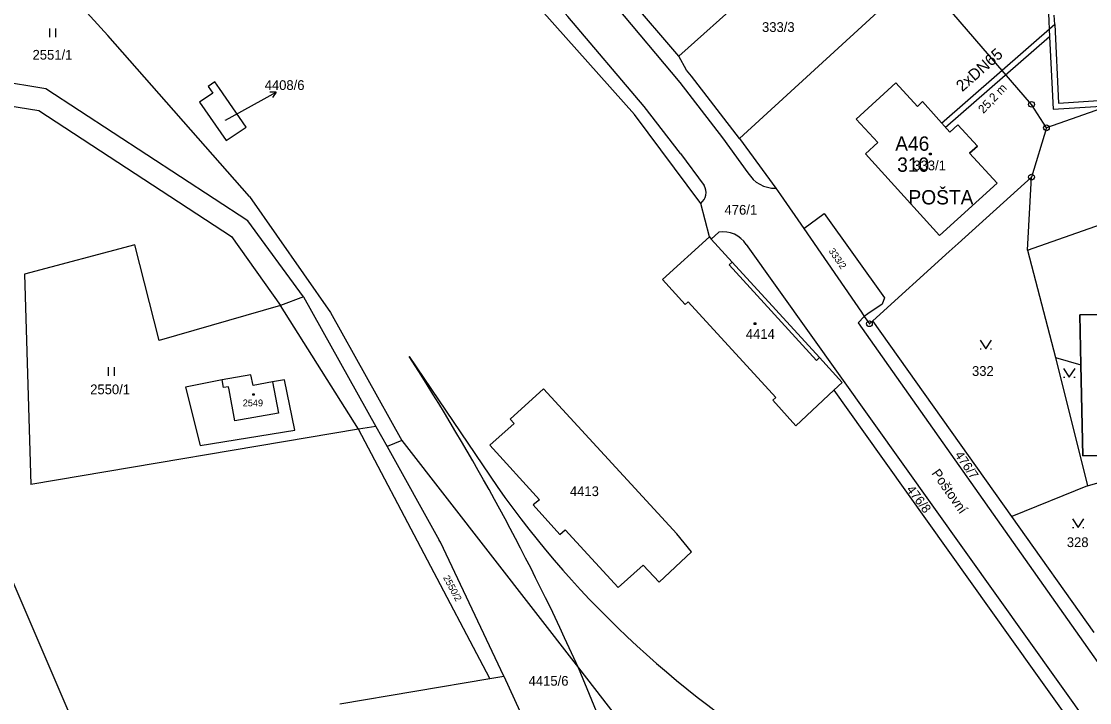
# Model space of a CAD drawing. Extents: x -468021 to -466942, y -1130484 to -1128584.
# Drawn here: x -467636.6 to -467450.2, y -1129640.7 to -1129521.7 of the extents above; entities that cross this region are included whole.
import ezdxf

# ---------------------------------------------------------------- set-up
doc = ezdxf.new("R2010")
doc.units = 0
for name, color, linetype in [('21-Označení-odběrného-místa', 7, 'Continuous'), ('22-Odběrná místa-šrafy', 7, 'Continuous'), ('23-Popisy-budov', 7, 'Continuous'), ('25-Popisná-čísla', 7, 'Continuous'), ('27-delky-vedeni', 7, 'Continuous'), ('DKM', 7, 'Continuous'), ('UT_SKUTEČNOST_staré', 7, 'Continuous')]:
    doc.layers.add(name, color=color, linetype=linetype)

msp = doc.modelspace()

# ---------------------------------------------------------------- linework, layer by layer
at = {"layer": '22-Odběrná místa-šrafy'}
for points in [[(-467476.37, -1129559.13), (-467466.33, -1129549.98), (-467471.14, -1129544.77), (-467469.78, -1129543.55), (-467473.16, -1129539.82), (-467474.57, -1129541.07), (-467479.32, -1129535.75), (-467480.23, -1129536.58), (-467484, -1129532.47), (-467490.91, -1129538.8), (-467487.17, -1129542.88), (-467489.29, -1129544.89), (-467476.37, -1129559.13)], [(-467438.3, -1129585.84), (-467438.08, -1129572.66), (-467440.06, -1129572.7), (-467440.11, -1129572.11), (-467440.38, -1129572.12), (-467440.35, -1129573.71), (-467445.82, -1129573.82), (-467445.84, -1129572.83), (-467451.89, -1129572.95), (-467451.72, -1129581.71), (-467451.4, -1129597.58), (-467445.56, -1129597.48), (-467445.55, -1129598.08), (-467445.28, -1129598.07), (-467445.3, -1129596.88), (-467440.85, -1129596.8)]]:
    msp.add_lwpolyline(points, dxfattribs=at)
at = {"layer": 'DKM'}
for p, q in [((-467529.62, -1129538.01), (-467591.07, -1129468.93)), ((-467460.33, -1129536.23), (-467487.94, -1129504.16)), ((-467521.88, -1129527.82), (-467497.41, -1129505.93)), ((-467630.94, -1129513.74), (-467621.51, -1129524.22)), ((-467521.88, -1129527.82), (-467531.17, -1129516.97)), ((-467532.94, -1129519.04), (-467521.7, -1129532.44)), ((-467485.83, -1129518.86), (-467511.29, -1129542.18)), ((-467631.61, -1129524.51), (-467631.61, -1129523.01)), ((-467630.61, -1129523.01), (-467630.61, -1129524.51)), ((-467404.91, -1129521.83), (-467457.72, -1129540.33)), ((-467596.78, -1129552.34), (-467621.51, -1129524.22)), ((-467520.5, -1129530.25), (-467521.88, -1129527.82)), ((-467632.3, -1129533.53), (-467660.11, -1129528.84)), ((-467519.63, -1129531.3), (-467520.5, -1129530.25)), ((-467668.86, -1129531.54), (-467633.55, -1129537.3)), ((-467602.82, -1129532.29), (-467603.96, -1129533.09)), ((-467602.01, -1129533.47), (-467602.82, -1129532.29)), ((-467511.29, -1129542.18), (-467519.63, -1129531.3)), ((-467597.09, -1129556.55), (-467632.3, -1129533.53)), ((-467603.96, -1129533.09), (-467603.2, -1129534.25)), ((-467597.37, -1129540.2), (-467602.01, -1129533.47)), ((-467594.73, -1129535.54), (-467592.11, -1129534.08)), ((-467592.11, -1129534.08), (-467593.22, -1129534.13)), ((-467592.11, -1129534.08), (-467592.74, -1129535.01)), ((-467521.7, -1129532.44), (-467514.25, -1129542.1)), ((-467490.91, -1129538.8), (-467484, -1129532.47)), ((-467484, -1129532.47), (-467480.23, -1129536.58)), ((-467603.2, -1129534.25), (-467605.47, -1129535.83)), ((-467605.47, -1129535.83), (-467600.86, -1129542.54)), ((-467600.96, -1129539), (-467594.73, -1129535.54)), ((-467480.23, -1129536.58), (-467479.32, -1129535.75)), ((-467479.32, -1129535.75), (-467474.57, -1129541.07)), ((-467633.55, -1129537.3), (-467599.9, -1129559.31)), ((-467457.72, -1129540.33), (-467460.33, -1129536.23)), ((-467518.03, -1129553.52), (-467529.62, -1129538.01)), ((-467487.17, -1129542.88), (-467490.91, -1129538.8)), ((-467600.86, -1129542.54), (-467597.37, -1129540.2)), ((-467474.57, -1129541.07), (-467473.16, -1129539.82)), ((-467473.16, -1129539.82), (-467469.78, -1129543.55)), ((-467457.72, -1129540.33), (-467460.33, -1129548.92)), ((-467514.25, -1129542.1), (-467509.8, -1129548.18)), ((-467511.29, -1129542.18), (-467504.95, -1129550.87)), ((-467489.29, -1129544.89), (-467487.17, -1129542.88)), ((-467521.55, -1129544.82), (-467517.45, -1129550.4)), ((-467476.37, -1129559.13), (-467489.29, -1129544.89)), ((-467478.12, -1129544.75), (-467477.82, -1129544.75)), ((-467478.12, -1129545.05), (-467478.12, -1129544.75)), ((-467477.82, -1129545.05), (-467478.12, -1129545.05)), ((-467477.82, -1129544.75), (-467477.82, -1129545.05)), ((-467469.78, -1129543.55), (-467471.14, -1129544.77)), ((-467471.14, -1129544.77), (-467466.33, -1129549.98)), ((-467473.12, -1129560.5), (-467460.33, -1129548.92)), ((-467461.04, -1129561.7), (-467460.33, -1129548.92)), ((-467504.95, -1129550.87), (-467504.12, -1129552.01)), ((-467466.33, -1129549.98), (-467476.37, -1129559.13)), ((-467596.78, -1129552.34), (-467582.63, -1129572.58)), ((-467504.12, -1129552.01), (-467500.08, -1129557.88)), ((-467516.54, -1129559.37), (-467518.03, -1129553.52)), ((-467461.04, -1129561.7), (-467437.75, -1129553.46)), ((-467587.33, -1129569.83), (-467597.09, -1129556.55)), ((-467500.08, -1129557.88), (-467496.48, -1129555.3)), ((-467496.48, -1129555.3), (-467485.99, -1129570.03)), ((-467500.08, -1129557.88), (-467490.02, -1129572.5)), ((-467599.9, -1129559.31), (-467591.35, -1129571.34)), ((-467516.54, -1129559.37), (-467524.69, -1129566.81)), ((-467516.54, -1129559.37), (-467516.2, -1129559.74)), ((-467514.89, -1129558.54), (-467516.2, -1129559.74)), ((-467516.2, -1129559.74), (-467512.56, -1129563.75)), ((-467616.8, -1129560.78), (-467636.02, -1129565.87)), ((-467612.56, -1129577.44), (-467616.8, -1129560.78)), ((-467510.1, -1129560.68), (-467441.17, -1129657.41)), ((-467474.69, -1129561.92), (-467488.03, -1129574)), ((-467474.69, -1129561.92), (-467473.12, -1129560.5)), ((-467461.04, -1129561.7), (-467456.17, -1129580.4)), ((-467512.56, -1129563.75), (-467513.07, -1129564.26)), ((-467512.56, -1129563.75), (-467497.33, -1129580.4)), ((-467636.02, -1129565.87), (-467634.95, -1129602.56)), ((-467513.07, -1129564.26), (-467497.85, -1129580.92)), ((-467520.73, -1129571.19), (-467524.69, -1129566.81)), ((-467591.35, -1129571.34), (-467612.56, -1129577.44)), ((-467587.33, -1129569.83), (-467591.35, -1129571.34)), ((-467577.74, -1129592.9), (-467591.35, -1129571.34)), ((-467587.33, -1129569.83), (-467574.73, -1129592.47)), ((-467520.22, -1129570.7), (-467520.73, -1129571.19)), ((-467504.95, -1129587.41), (-467520.22, -1129570.7)), ((-467486.4, -1129571.09), (-467488.87, -1129572.81)), ((-467485.99, -1129570.03), (-467486.4, -1129571.09)), ((-467582.63, -1129572.58), (-467570.21, -1129594.92)), ((-467490.6, -1129574.37), (-467489.5, -1129573.24)), ((-467490.02, -1129572.5), (-467489.5, -1129573.24)), ((-467488.87, -1129572.81), (-467489.5, -1129573.24)), ((-467489.5, -1129573.24), (-467488.62, -1129574.53)), ((-467451.89, -1129572.95), (-467445.99, -1129572.83)), ((-467451.72, -1129581.71), (-467451.89, -1129572.95)), ((-467508.71, -1129574.35), (-467508.41, -1129574.35)), ((-467508.71, -1129574.65), (-467508.71, -1129574.35)), ((-467508.41, -1129574.65), (-467508.71, -1129574.65)), ((-467508.41, -1129574.35), (-467508.41, -1129574.65)), ((-467490.6, -1129574.37), (-467444, -1129640.44)), ((-467488.03, -1129574), (-467488.62, -1129574.53)), ((-467463.78, -1129608.15), (-467488.03, -1129574)), ((-467469.31, -1129577.39), (-467468.31, -1129578.89)), ((-467469.31, -1129578.89), (-467469.11, -1129578.89)), ((-467468.31, -1129578.89), (-467467.31, -1129577.39)), ((-467467.51, -1129578.89), (-467467.31, -1129578.89)), ((-467568.9, -1129580.26), (-467553.55, -1129602.96)), ((-467497.85, -1129580.92), (-467497.33, -1129580.4)), ((-467497.33, -1129580.4), (-467493.35, -1129584.8)), ((-467456.17, -1129580.4), (-467451.72, -1129581.71)), ((-467456.17, -1129580.4), (-467450.56, -1129602.82)), ((-467621.36, -1129583.61), (-467621.36, -1129582.11)), ((-467620.36, -1129582.11), (-467620.36, -1129583.61)), ((-467454.73, -1129582.33), (-467453.73, -1129583.83)), ((-467453.73, -1129583.83), (-467452.73, -1129582.33)), ((-467451.4, -1129597.58), (-467451.72, -1129581.71)), ((-467601.53, -1129584.34), (-467607.96, -1129585.62)), ((-467596.52, -1129583.42), (-467601.53, -1129584.34)), ((-467601.31, -1129585.63), (-467601.53, -1129584.34)), ((-467596.11, -1129585.3), (-467596.52, -1129583.42)), ((-467590.64, -1129584.29), (-467592.75, -1129584.68)), ((-467588.86, -1129593.08), (-467590.64, -1129584.29)), ((-467454.73, -1129583.83), (-467454.53, -1129583.83)), ((-467452.93, -1129583.83), (-467452.73, -1129583.83)), ((-467607.96, -1129585.62), (-467605.38, -1129595.76)), ((-467600.45, -1129585.51), (-467601.31, -1129585.63)), ((-467600.35, -1129586.08), (-467600.45, -1129585.51)), ((-467599.36, -1129591.49), (-467600.35, -1129586.08)), ((-467592.75, -1129584.68), (-467596.11, -1129585.3)), ((-467592.75, -1129584.68), (-467591.72, -1129590.14)), ((-467545.48, -1129585.86), (-467551.27, -1129591.19)), ((-467522.24, -1129611.21), (-467545.48, -1129585.86)), ((-467494.83, -1129586.11), (-467501.46, -1129592.32)), ((-467494.83, -1129586.11), (-467493.35, -1129584.8)), ((-467494.83, -1129586.11), (-467489.66, -1129593.37)), ((-467596.19, -1129586.76), (-467595.98, -1129586.76)), ((-467596.19, -1129586.97), (-467596.19, -1129586.76)), ((-467595.98, -1129586.97), (-467596.19, -1129586.97)), ((-467595.98, -1129586.76), (-467595.98, -1129586.97)), ((-467505.49, -1129587.89), (-467504.95, -1129587.41)), ((-467501.46, -1129592.32), (-467505.49, -1129587.89)), ((-467591.72, -1129590.14), (-467599.36, -1129591.49)), ((-467550.59, -1129591.95), (-467554.84, -1129595.71)), ((-467551.27, -1129591.19), (-467550.59, -1129591.95)), ((-467577.74, -1129592.9), (-467634.95, -1129602.56)), ((-467605.38, -1129595.76), (-467588.86, -1129593.08)), ((-467574.73, -1129592.47), (-467577.74, -1129592.9)), ((-467554.83, -1129636.43), (-467577.74, -1129592.9)), ((-467574.73, -1129592.47), (-467572.77, -1129595.98)), ((-467489.66, -1129593.37), (-467459.92, -1129635.12)), ((-467570.21, -1129594.92), (-467572.77, -1129595.98)), ((-467570.21, -1129594.92), (-467539.37, -1129634.6)), ((-467554.84, -1129595.71), (-467546.16, -1129605.25)), ((-467572.77, -1129595.98), (-467563.66, -1129612.3)), ((-467445.56, -1129597.48), (-467451.4, -1129597.58)), ((-467450.56, -1129602.82), (-467463.78, -1129608.15)), ((-467450.56, -1129602.82), (-467446.11, -1129601.53)), ((-467546.16, -1129605.25), (-467547.27, -1129606.15)), ((-467547.27, -1129606.15), (-467542.62, -1129611.32)), ((-467449.39, -1129628.41), (-467463.78, -1129608.15)), ((-467453.17, -1129608.57), (-467452.17, -1129610.07)), ((-467452.17, -1129610.07), (-467451.17, -1129608.57)), ((-467542.62, -1129611.32), (-467541.72, -1129610.48)), ((-467532.44, -1129620.56), (-467541.72, -1129610.48)), ((-467453.17, -1129610.07), (-467452.97, -1129610.07)), ((-467451.37, -1129610.07), (-467451.17, -1129610.07)), ((-467563.43, -1129612.67), (-467563.66, -1129612.3)), ((-467519.63, -1129614.32), (-467522.24, -1129611.21)), ((-467622.61, -1129655.5), (-467640.3, -1129614.34)), ((-467552.41, -1129636.02), (-467563.43, -1129612.67)), ((-467519.63, -1129614.32), (-467525.28, -1129619.65)), ((-467528.07, -1129616.64), (-467532.44, -1129620.56)), ((-467525.28, -1129619.65), (-467528.07, -1129616.64)), ((-467530.48, -1129655.98), (-467539.37, -1129634.6)), ((-467539.37, -1129634.6), (-467524.5, -1129653.73)), ((-467581.04, -1129640.89), (-467554.83, -1129636.43)), ((-467554.83, -1129636.43), (-467552.41, -1129636.02)), ((-467552.41, -1129636.02), (-467549.58, -1129642.15)), ((-467459.92, -1129635.12), (-467438.57, -1129665.02))]:
    msp.add_line(p, q, dxfattribs=at)
msp.add_lwpolyline([(-467521.55, -1129544.82), (-467527.93, -1129536.59), (-467541.21, -1129520.91), (-467600.42, -1129454.8)], dxfattribs=at)
for centre, radius in [((-467460.33, -1129536.23), 0.5), ((-467460.33, -1129536.23), 0.01), ((-467457.72, -1129540.33), 0.5), ((-467457.72, -1129540.33), 0.01), ((-467460.33, -1129548.92), 0.5), ((-467460.33, -1129548.92), 0.01), ((-467488.62, -1129574.53), 0.5), ((-467488.62, -1129574.53), 0.01)]:
    msp.add_circle(centre, radius, dxfattribs=at)
for centre, radius, start, end in [((-467505.06, -1129545.34), 5.53, 210.8704, 271.1007), ((-467519.55, -1129551.62), 2.43, 308.6811, 30.2571), ((-467514.16, -1129563.34), 4.86, 33.2534, 98.5998), ((-467913.68, -1129802.82), 410.37, 24.1995, 32.8425), ((-467412.85, -1129504.23), 171.88, 215.0566, 239.7231)]:
    msp.add_arc(centre, radius, start, end, dxfattribs=at)
at = {"layer": 'UT_SKUTEČNOST_staré'}
for points in [[(-467457.38, -1129520.35), (-467457.18, -1129524.43)], [(-467456.28, -1129522.32), (-467456.36, -1129520.66)], [(-467456.28, -1129522.32), (-467476.04, -1129539.56)], [(-467456.28, -1129522.32), (-467455.6, -1129536.01), (-467441.61, -1129535.1), (-467441, -1129552.83)], [(-467457.18, -1129524.43), (-467475.38, -1129540.32)], [(-467457.18, -1129524.43), (-467456.55, -1129537.08), (-467442.57, -1129536.17), (-467441.95, -1129553.85)]]:
    msp.add_lwpolyline(points, dxfattribs=at)

# ---------------------------------------------------------------- texts
at = {"layer": '21-Označení-odběrného-místa'}
msp.add_text('A46', height=2.5, dxfattribs=at).set_placement((-467484.11, -1129544.33))
at = {"layer": '23-Popisy-budov'}
msp.add_text('POŠTA', height=2.5, dxfattribs=at).set_placement((-467481.8, -1129553.7))
at = {"layer": '25-Popisná-čísla'}
msp.add_text('310', height=2.5, dxfattribs=at).set_placement((-467483.77, -1129548))
at = {"layer": '27-delky-vedeni'}
msp.add_text('25,2 m', height=1.5, rotation=46.545, dxfattribs=at).set_placement((-467468.72, -1129537.93))
at = {"layer": 'DKM'}
for s, height, p in [('333/3', 1.7, (-467507.35, -1129523.59)), ('2551/1', 1.7, (-467634.63, -1129528.43)), ('4408/6', 1.7, (-467594.13, -1129533.72)), ('4408/6', 0.1, (-467601.21, -1129539)), ('333/1', 1.7, (-467480.95, -1129547.74)), ('476/1', 1.7, (-467513.89, -1129555.49)), ('4414', 1.7, (-467510.17, -1129577.16)), ('332', 1.7, (-467470.71, -1129583.63)), ('2550/1', 1.7, (-467624.57, -1129586.83)), ('2549', 1.19, (-467597.95, -1129588.94)), ('4413', 1.7, (-467540.87, -1129604.61)), ('328', 1.7, (-467454.17, -1129613.51)), ('4415/6', 1.7, (-467548.07, -1129637.71))]:
    msp.add_text(s, height=height, dxfattribs=at).set_placement(p)
for s, height, rotation, p in [('333/2', 1.19, 304.4389, (-467495.78, -1129561.83)), ('476/7', 1.59, 304.2629, (-467473.78, -1129597.43)), ('Poštovní', 1.7, 304.9645, (-467477.83, -1129600.63)), ('476/8', 1.6, 307.2949, (-467482.24, -1129603.49)), ('2550/2', 1.19, 298.2396, (-467563.03, -1129618.83))]:
    msp.add_text(s, height=height, rotation=rotation, dxfattribs=at).set_placement(p)
at = {"layer": 'UT_SKUTEČNOST_staré'}
msp.add_text('2xDN65', height=2, rotation=41.2844, dxfattribs=at).set_placement((-467472.42, -1129534.13))

doc.saveas('drawing.dxf')
